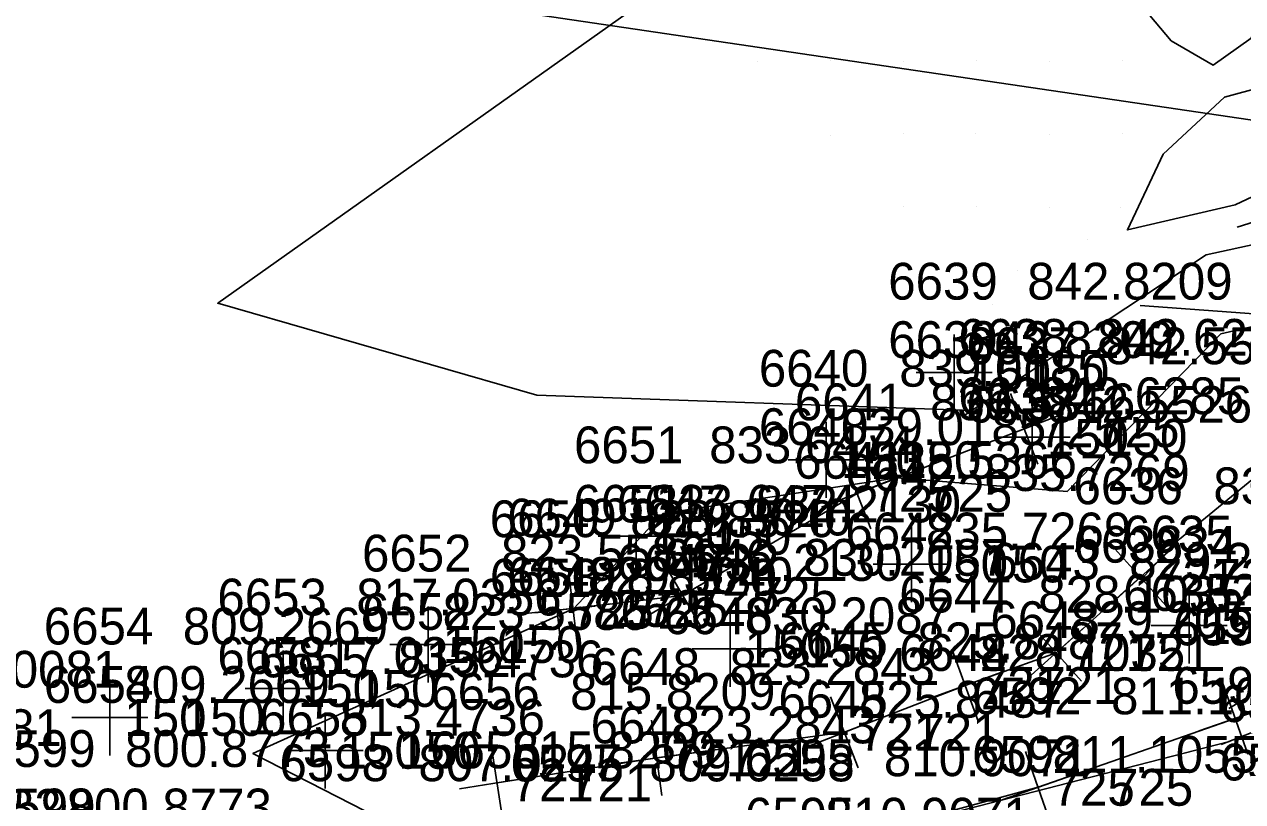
# Model space of a CAD drawing. Extents: x 1602514 to 1609837, y 863887 to 871157.
# Drawn here: x 1604666.7 to 1604916.9, y 866183.6 to 866343.2 of the extents above; entities that cross this region are included whole.
import ezdxf

# ---------------------------------------------------------------- set-up
doc = ezdxf.new("R2010")
doc.units = 0
for name, color, linetype in [('Default', 7, 'Continuous'), ('Survey-Point', 7, 'Continuous'), ('Survey-Ridge Lines', 7, 'Continuous'), ('Survey-Spot dirt', 7, 'Continuous'), ('Survey-Text-Elevation', 7, 'Continuous'), ('Survey-Text-Feature', 7, 'Continuous'), ('Survey-Text-Name and Number', 7, 'Continuous'), ('Survey-Vegetation trees', 7, 'Continuous'), ('Text General Notes', 7, 'Continuous')]:
    doc.layers.add(name, color=color, linetype=linetype)

msp = doc.modelspace()

# ---------------------------------------------------------------- linework, layer by layer
at = {"layer": 'Default'}
for points in [[(1604872.08, 866260.16), (1604837.73, 866246.91), (1604801.92, 866225.93), (1604779.43, 866223.25), (1604776.14, 866222.9)], [(1604872.08, 866260.16), (1604837.73, 866246.91), (1604801.92, 866225.93), (1604779.43, 866223.25), (1604776.14, 866222.9)], [(1604895.92, 866229.67), (1604878.65, 866214.17), (1604859.96, 866207.43), (1604835.13, 866197.82), (1604796.56, 866192.55), (1604763.8, 866187.44)], [(1604895.92, 866229.67), (1604878.65, 866214.17), (1604859.96, 866207.43), (1604835.13, 866197.82), (1604796.56, 866192.55), (1604763.8, 866187.44)], [(1604915.39, 866200.68), (1604874.91, 866186.52), (1604828.24, 866173.81), (1604780.09, 866172.74), (1604732.65, 866172.78), (1604672.39, 866175.7), (1604629.25, 866191.99)], [(1604915.39, 866200.68), (1604874.91, 866186.52), (1604828.24, 866173.81), (1604780.09, 866172.74), (1604732.65, 866172.78), (1604672.39, 866175.7), (1604629.25, 866191.99)]]:
    msp.add_lwpolyline(points, dxfattribs=at)
at = {"layer": 'Survey-Point'}
for p, q in [((1604874.89, 866252.87), (1604869.27, 866267.45)), ((1604864.79, 866257.35), (1604879.37, 866262.97)), ((1604840.54, 866239.62), (1604834.92, 866254.2)), ((1604830.44, 866244.09), (1604845.02, 866249.72)), ((1604901.14, 866223.85), (1604890.7, 866235.48)), ((1604805.87, 866219.19), (1604797.97, 866232.68)), ((1604890.11, 866224.45), (1604901.73, 866234.89)), ((1604776.97, 866215.13), (1604775.31, 866230.67)), ((1604780.35, 866215.49), (1604778.5, 866231.01)), ((1604795.18, 866221.99), (1604808.66, 866229.88)), ((1604768.37, 866222.07), (1604783.91, 866223.73)), ((1604771.67, 866222.33), (1604787.18, 866224.18)), ((1604883.87, 866208.36), (1604873.43, 866219.99)), ((1604872.84, 866208.96), (1604884.47, 866219.39)), ((1604862.61, 866200.08), (1604857.3, 866214.78)), ((1604852.61, 866204.78), (1604867.3, 866210.08)), ((1604917.97, 866193.3), (1604912.81, 866208.05)), ((1604837.95, 866190.54), (1604832.31, 866205.11)), ((1604908.02, 866198.1), (1604922.76, 866203.26)), ((1604797.62, 866184.81), (1604795.51, 866200.29)), ((1604827.85, 866195), (1604842.42, 866200.64)), ((1604765, 866179.72), (1604762.6, 866195.16)), ((1604788.82, 866191.49), (1604804.3, 866193.61)), ((1604877.49, 866179.14), (1604872.33, 866193.89)), ((1604756.08, 866186.24), (1604771.52, 866188.65)), ((1604867.54, 866183.94), (1604882.29, 866189.1))]:
    msp.add_line(p, q, dxfattribs=at)
at = {"layer": 'Survey-Ridge Lines'}
for points in [[(1604880.84, 866358.23), (1604891.19, 866354.76), (1604896.78, 866346.33), (1604902.28, 866339.87), (1604910.9, 866334.89), (1604918.71, 866340.4), (1604922.16, 866347.52), (1604924.3, 866356.24), (1604921.88, 866364.34), (1604916.68, 866372.29), (1604912.29, 866379.97)], [(1604880.84, 866358.23), (1604891.19, 866354.76), (1604896.78, 866346.33), (1604902.28, 866339.87), (1604910.9, 866334.89), (1604918.71, 866340.4), (1604922.16, 866347.52), (1604924.3, 866356.24), (1604921.88, 866364.34), (1604916.68, 866372.29), (1604912.29, 866379.97)], [(1604900.61, 866316.61), (1604893.27, 866301.02), (1604915.37, 866306.19), (1604938.05, 866316.85), (1604962.63, 866328.78), (1604960.79, 866337.19), (1604949.97, 866338.29), (1604913.2, 866328.26), (1604900.61, 866316.61)], [(1604900.61, 866316.61), (1604893.27, 866301.02), (1604915.37, 866306.19), (1604938.05, 866316.85), (1604962.63, 866328.78), (1604960.79, 866337.19), (1604949.97, 866338.29), (1604913.2, 866328.26), (1604900.61, 866316.61)], [(1604895.88, 866285.49), (1604953.82, 866281.28), (1604983.13, 866295.25), (1604994.74, 866315.59), (1604999.22, 866326.94), (1604986.86, 866337.78), (1604975.45, 866338.4)], [(1604895.88, 866285.49), (1604953.82, 866281.28), (1604983.13, 866295.25), (1604994.74, 866315.59), (1604999.22, 866326.94), (1604986.86, 866337.78), (1604975.45, 866338.4)], [(1604915.82, 866301.57), (1604941.26, 866309.6), (1604965.76, 866326.3)], [(1604915.82, 866301.57), (1604941.26, 866309.6), (1604965.76, 866326.3)], [(1604914.1, 866202.73), (1604935.4, 866215.61), (1604977.06, 866228.85), (1605012.63, 866250.64), (1605046.27, 866275.14), (1605060.25, 866293.82), (1605077.95, 866317.12)], [(1604914.1, 866202.73), (1604935.4, 866215.61), (1604977.06, 866228.85), (1605012.63, 866250.64), (1605046.27, 866275.14), (1605060.25, 866293.82), (1605077.95, 866317.12)], [(1604896.48, 866229.68), (1604903.98, 866237.47), (1604920.76, 866251.28), (1604937.64, 866265.09), (1604953.82, 866281.28)], [(1604896.48, 866229.68), (1604903.98, 866237.47), (1604920.76, 866251.28), (1604937.64, 866265.09), (1604953.82, 866281.28)]]:
    msp.add_lwpolyline(points, dxfattribs=at)
at = {"layer": 'Survey-Spot dirt'}
for p, q in [((1604817.29, 866335.59), (1604817.29, 866335.59)), ((1604817.29, 866335.59), (1604817.29, 866335.59)), ((1604832.27, 866335.81), (1604832.27, 866335.81)), ((1604832.27, 866335.81), (1604832.27, 866335.81)), ((1604847.28, 866335.65), (1604847.28, 866335.65)), ((1604847.28, 866335.65), (1604847.28, 866335.65)), ((1604862.25, 866335.76), (1604862.25, 866335.76)), ((1604862.25, 866335.76), (1604862.25, 866335.76)), ((1604877.28, 866335.65), (1604877.28, 866335.65)), ((1604877.28, 866335.65), (1604877.28, 866335.65)), ((1604892.27, 866335.89), (1604892.27, 866335.89)), ((1604892.27, 866335.89), (1604892.27, 866335.89)), ((1604832.22, 866320.49), (1604832.22, 866320.49)), ((1604832.22, 866320.49), (1604832.22, 866320.49)), ((1604847.21, 866320.85), (1604847.21, 866320.85)), ((1604847.21, 866320.85), (1604847.21, 866320.85)), ((1604862.17, 866320.75), (1604862.17, 866320.75)), ((1604862.17, 866320.75), (1604862.17, 866320.75)), ((1604877.23, 866320.65), (1604877.23, 866320.65)), ((1604877.23, 866320.65), (1604877.23, 866320.65)), ((1604892.34, 866320.8), (1604892.34, 866320.8)), ((1604892.34, 866320.8), (1604892.34, 866320.8)), ((1604847.31, 866305.79), (1604847.31, 866305.79)), ((1604847.31, 866305.79), (1604847.31, 866305.79)), ((1604862.27, 866305.73), (1604862.27, 866305.73)), ((1604862.27, 866305.73), (1604862.27, 866305.73)), ((1604877.26, 866305.65), (1604877.26, 866305.65)), ((1604877.26, 866305.65), (1604877.26, 866305.65)), ((1604891.92, 866305.67), (1604891.92, 866305.67)), ((1604891.92, 866305.67), (1604891.92, 866305.67)), ((1604884.97, 866298.98), (1604884.97, 866298.98)), ((1604884.97, 866298.98), (1604884.97, 866298.98)), ((1604870.7, 866292.68), (1604870.7, 866292.68)), ((1604870.7, 866292.68), (1604870.7, 866292.68)), ((1604862.23, 866290.68), (1604862.23, 866290.68)), ((1604862.23, 866290.68), (1604862.23, 866290.68)), ((1604877.19, 866290.65), (1604877.19, 866290.65)), ((1604877.19, 866290.65), (1604877.19, 866290.65)), ((1604865.63, 866285.76), (1604865.63, 866285.76)), ((1604865.63, 866285.76), (1604865.63, 866285.76)), ((1604857.7, 866279.52), (1604857.7, 866263.89)), ((1604875.26, 866275.62), (1604875.26, 866275.62)), ((1604875.26, 866275.62), (1604875.26, 866275.62)), ((1604865.51, 866271.7), (1604849.88, 866271.7)), ((1604873.72, 866266.24), (1604873.72, 866250.62)), ((1604831.41, 866261.63), (1604831.41, 866246)), ((1604881.54, 866258.43), (1604865.91, 866258.43)), ((1604839.22, 866253.82), (1604823.6, 866253.82)), ((1604792.37, 866245.9), (1604792.37, 866230.27)), ((1604848.89, 866240.21), (1604848.89, 866224.58)), ((1604800.18, 866238.08), (1604784.56, 866238.08)), ((1604856.7, 866232.39), (1604841.07, 866232.39)), ((1604905.94, 866227.57), (1604905.94, 866211.94)), ((1604749.62, 866223.66), (1604749.62, 866208.03)), ((1604811.66, 866222.8), (1604811.66, 866207.17)), ((1604913.76, 866219.76), (1604898.13, 866219.76)), ((1604757.43, 866215.85), (1604741.81, 866215.85)), ((1604819.47, 866214.98), (1604803.85, 866214.98)), ((1604719.9, 866214.63), (1604719.9, 866199.01)), ((1604684.26, 866208.68), (1604684.26, 866193.05)), ((1604727.71, 866206.82), (1604712.08, 866206.82)), ((1604692.07, 866200.86), (1604676.44, 866200.86)), ((1604728.48, 866201.92), (1604728.48, 866186.3)), ((1604736.29, 866194.11), (1604720.67, 866194.11))]:
    msp.add_line(p, q, dxfattribs=at)
at = {"layer": 'Survey-Vegetation trees'}
for points in [[(1604859.95, 866263.01), (1604909.42, 866295.92), (1604957.55, 866306.36), (1604976.54, 866347.02), (1604995.92, 866365.06), (1605017.52, 866400.8), (1604997.68, 866430.71), (1604972.82, 866435.26), (1604978.43, 866463.62), (1604960.52, 866485.3), (1604935.31, 866474.04), (1604907.74, 866466.1), (1604888.52, 866428.89), (1604843.81, 866401.3), (1604793.26, 866347.37)], [(1604859.95, 866263.01), (1604909.42, 866295.92), (1604957.55, 866306.36), (1604976.54, 866347.02), (1604995.92, 866365.06), (1605017.52, 866400.8), (1604997.68, 866430.71), (1604972.82, 866435.26), (1604978.43, 866463.62), (1604960.52, 866485.3), (1604935.31, 866474.04), (1604907.74, 866466.1), (1604888.52, 866428.89), (1604843.81, 866401.3), (1604793.26, 866347.37)], [(1604912.54, 866195.31), (1604962.16, 866214.64), (1605008.12, 866242.86), (1605048.31, 866263.06), (1605081.2, 866309.61), (1605090.56, 866347.87), (1605096.44, 866375.96), (1605129.87, 866374.89), (1605139.49, 866400.58), (1605105.26, 866412.88), (1605083.87, 866433.22), (1605033.87, 866450.34), (1605027.45, 866418.77), (1605050.18, 866406.2), (1605000.45, 866346.8), (1604986.81, 866313.09), (1604949.64, 866288.21), (1604912.47, 866279.64), (1604880.92, 866247.27)], [(1604912.54, 866195.31), (1604962.16, 866214.64), (1605008.12, 866242.86), (1605048.31, 866263.06), (1605081.2, 866309.61), (1605090.56, 866347.87), (1605096.44, 866375.96), (1605129.87, 866374.89), (1605139.49, 866400.58), (1605105.26, 866412.88), (1605083.87, 866433.22), (1605033.87, 866450.34), (1605027.45, 866418.77), (1605050.18, 866406.2), (1605000.45, 866346.8), (1604986.81, 866313.09), (1604949.64, 866288.21), (1604912.47, 866279.64), (1604880.92, 866247.27)], [(1604793.6, 866347.74), (1604706.43, 866285.94), (1604771.98, 866267.09), (1604861.3, 866263.91)], [(1604880.92, 866247.27), (1604845.93, 866250.07), (1604797.86, 866242.74), (1604779.55, 866223.27), (1604713.67, 866193.48), (1604754.04, 866172.76), (1604829.61, 866174.18), (1604914.22, 866195.96)]]:
    msp.add_lwpolyline(points, dxfattribs=at)
at = {"layer": 'Text General Notes'}
msp.add_line((1604065.19, 866449.51), (1605339.88, 866261.5), dxfattribs=at)
msp.add_line((1604065.19, 866449.51), (1605339.88, 866261.5), dxfattribs=at)

# ---------------------------------------------------------------- texts
at = {"layer": 'Survey-Text-Elevation'}
for s, p in [('842.8209', (1604872.7, 866286.7)), ('842.6285', (1604887.08, 866275.16)), ('842.8209', (1604860.7, 866274.7)), ('842.5526', (1604888.72, 866273.43)), ('839.0185', (1604846.41, 866268.82)), ('842.6285', (1604875.08, 866263.16)), ('838.5366', (1604852.73, 866261.91)), ('842.5526', (1604876.72, 866261.43)), ('839.0185', (1604834.41, 866256.82)), ('833.6474', (1604807.37, 866253.08)), ('838.5366', (1604840.73, 866249.91)), ('835.7269', (1604863.89, 866247.39)), ('834.8017', (1604910.92, 866244.67)), ('833.6474', (1604795.37, 866241.08)), ('832.2130', (1604816.92, 866240.93)), ('828.8520', (1604791.14, 866237.9)), ('829.3040', (1604794.43, 866238.25)), ('835.7269', (1604851.89, 866235.39)), ('834.8017', (1604898.92, 866232.67)), ('823.5586', (1604764.62, 866230.85)), ('830.2087', (1604826.66, 866229.98)), ('832.2130', (1604804.92, 866228.93)), ('829.2050', (1604893.65, 866229.17)), ('828.8520', (1604779.14, 866225.9)), ('829.3040', (1604782.43, 866226.25)), ('828.1035', (1604874.96, 866222.43)), ('824.8296', (1604908.94, 866222.76)), ('817.0356', (1604734.9, 866221.82)), ('823.5586', (1604752.62, 866218.85)), ('830.2087', (1604814.66, 866217.98)), ('809.2669', (1604699.26, 866215.86)), ('829.2050', (1604881.65, 866217.17)), ('825.8487', (1604850.13, 866212.82)), ('817.0356', (1604722.9, 866209.82)), ('828.1035', (1604862.96, 866210.43)), ('813.4736', (1604743.48, 866209.11)), ('823.2843', (1604811.56, 866207.55)), ('798.0081', (1604644.25, 866206.99)), ('809.2669', (1604687.26, 866203.86)), ('815.8209', (1604778.8, 866202.44)), ('825.8487', (1604838.13, 866200.82)), ('811.1055', (1604889.91, 866201.52)), ('798.0081', (1604632.25, 866194.99)), ('813.4736', (1604731.48, 866197.11)), ('823.2843', (1604799.56, 866195.55)), ('800.8773', (1604687.39, 866190.7)), ('815.8209', (1604766.8, 866190.44)), ('807.0245', (1604747.65, 866187.78)), ('809.0258', (1604795.09, 866187.74)), ('810.9071', (1604843.24, 866188.81)), ('811.1055', (1604877.91, 866189.52)), ('795.5882', (1604632.2, 866178.61)), ('800.8773', (1604675.39, 866178.7)), ('810.9071', (1604831.24, 866176.81))]:
    msp.add_text(s, height=7.56, dxfattribs=at).set_placement(p)
at = {"layer": 'Survey-Text-Feature'}
for s, p in [('150', (1604860.7, 866267.92)), ('150', (1604872.7, 866267.92)), ('725', (1604875.08, 866256.38)), ('725', (1604887.08, 866256.38)), ('150', (1604876.72, 866254.65)), ('150', (1604888.72, 866254.65)), ('150', (1604834.41, 866250.04)), ('150', (1604846.41, 866250.04)), ('725', (1604840.73, 866243.13)), ('725', (1604852.73, 866243.13)), ('150', (1604795.37, 866234.3)), ('150', (1604807.37, 866234.3)), ('150', (1604851.89, 866228.61)), ('150', (1604863.89, 866228.61)), ('721', (1604898.92, 866225.89)), ('721', (1604910.92, 866225.89)), ('725', (1604804.92, 866222.15)), ('725', (1604816.92, 866222.15)), ('725', (1604779.14, 866219.12)), ('725', (1604782.43, 866219.47)), ('725', (1604791.14, 866219.12)), ('725', (1604794.43, 866219.47)), ('150', (1604908.94, 866215.98)), ('150', (1604752.62, 866212.07)), ('150', (1604764.62, 866212.07)), ('150', (1604814.66, 866211.2)), ('150', (1604826.66, 866211.2)), ('721', (1604881.65, 866210.39)), ('721', (1604893.65, 866210.39)), ('150', (1604722.9, 866203.04)), ('150', (1604734.9, 866203.04)), ('721', (1604862.96, 866203.65)), ('721', (1604874.96, 866203.65)), ('150', (1604687.26, 866197.08)), ('150', (1604699.26, 866197.08)), ('721', (1604838.13, 866194.04)), ('721', (1604850.13, 866194.04)), ('150', (1604731.48, 866190.33)), ('150', (1604743.48, 866190.33)), ('721', (1604799.56, 866188.77)), ('721', (1604811.56, 866188.77)), ('721', (1604766.8, 866183.66)), ('721', (1604778.8, 866183.66)), ('725', (1604877.91, 866182.74)), ('725', (1604889.91, 866182.74))]:
    msp.add_text(s, height=7.56, dxfattribs=at).set_placement(p)
at = {"layer": 'Survey-Text-Name and Number'}
for s, p in [('6639', (1604844.15, 866286.7)), ('6638', (1604858.54, 866275.16)), ('6639', (1604844.15, 866274.7)), ('6637', (1604860.18, 866273.43)), ('6640', (1604817.57, 866268.82)), ('6638', (1604858.54, 866263.16)), ('6641', (1604824.97, 866261.91)), ('6637', (1604860.18, 866261.43)), ('6640', (1604817.58, 866256.82)), ('6651', (1604779.61, 866253.08)), ('6641', (1604824.85, 866249.91)), ('6642', (1604835.34, 866247.39)), ('6636', (1604882.2, 866244.67)), ('6651', (1604779.48, 866241.08)), ('6647', (1604788.37, 866240.93)), ('6650', (1604762.3, 866237.9)), ('6649', (1604765.88, 866238.25)), ('6642', (1604835.34, 866235.39)), ('6635', (1604892.39, 866234.76)), ('6636', (1604882.2, 866232.67)), ('6652', (1604736.07, 866230.85)), ('6646', (1604797.94, 866229.98)), ('6647', (1604788.37, 866228.93)), ('6643', (1604865.11, 866229.17)), ('6650', (1604762.3, 866225.9)), ('6649', (1604765.88, 866226.25)), ('6644', (1604846.41, 866222.43)), ('6635', (1604892.39, 866222.76)), ('6653', (1604706.35, 866221.82)), ('6652', (1604736.07, 866218.85)), ('6646', (1604797.94, 866217.98)), ('6654', (1604670.71, 866215.86)), ('6643', (1604865.11, 866217.17)), ('6591', (1604902.63, 866215.68)), ('6645', (1604821.58, 866212.82)), ('6653', (1604706.35, 866209.82)), ('6644', (1604846.41, 866210.43)), ('6655', (1604714.92, 866209.11)), ('6648', (1604783.02, 866207.55)), ('6654', (1604670.71, 866203.86)), ('6656', (1604750.08, 866202.44)), ('6591', (1604902.51, 866203.68)), ('6645', (1604821.58, 866200.82)), ('6592', (1604861.37, 866201.52)), ('6590', (1604912.24, 866199.93)), ('6655', (1604714.92, 866197.11)), ('6648', (1604783.02, 866195.55)), ('6599', (1604658.85, 866190.7)), ('6656', (1604750.08, 866190.44)), ('6598', (1604719.11, 866187.78)), ('6597', (1604766.55, 866187.74)), ('6595', (1604814.69, 866188.81)), ('6592', (1604861.37, 866189.52)), ('6590', (1604912.24, 866187.93)), ('6599', (1604658.85, 866178.7)), ('6595', (1604814.69, 866176.81))]:
    msp.add_text(s, height=7.56, dxfattribs=at).set_placement(p)

doc.saveas('drawing.dxf')
